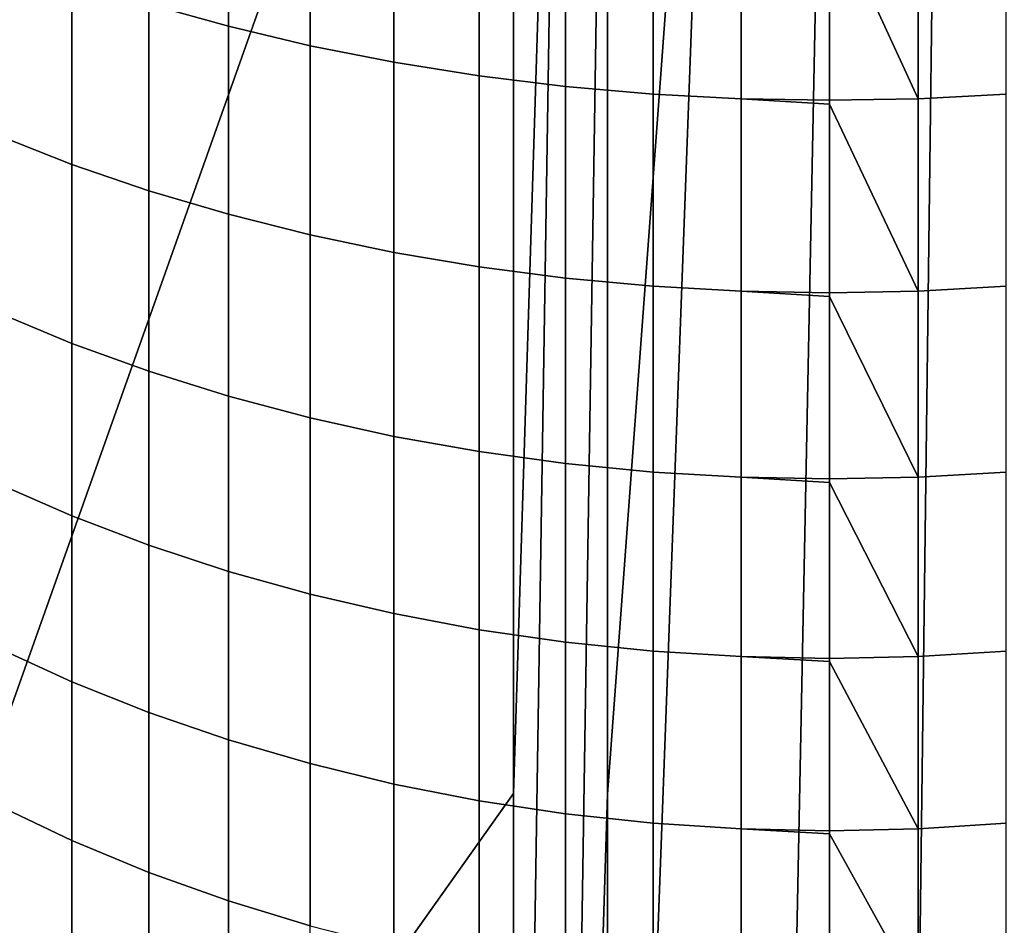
# Model space of a CAD drawing. Header units: metres. Extents: x -109 to 109, y -100 to 58.
# Tile 371 of 642: x -5.67 to 1.22, y -12.49 to -6.15. Entities that reach past the tile are written whole.
import ezdxf

# ---------------------------------------------------------------- set-up
doc = ezdxf.new("R2010")
doc.units = ezdxf.units.M
doc.layers.add('solid_21_062_100_XXX', color=7, linetype='CONTINUOUS')

msp = doc.modelspace()

# ---------------------------------------------------------------- linework, layer by layer
at = {"layer": 'solid_21_062_100_XXX'}
for points in [[(-23.175426, -0.972689, -20.220478), (-2.212826, -1.049087, -20.43038), (-9.679617, -22.091299, -20.355614), (-17.148014, -22.086779, -20.280832)], [(-2.212826, -1.049087, -20.43038), (-2.212831, -11.565833, -20.43038), (-9.679617, -22.091299, -20.355614)], [(-2.212831, -11.565833, -20.43038), (-2.212826, -1.049087, -20.43038), (-1.883878, -1.052047, -20.437969)], [(-1.883878, -1.052047, -20.437969), (-2.212831, -22.082581, -20.43038), (-2.212831, -11.565833, -20.43038)], [(-1.555183, -1.058357, -20.454151), (-1.88385, -22.082581, -20.437971), (-2.212831, -22.082581, -20.43038), (-1.883878, -1.052047, -20.437969)], [(-1.88385, -22.082581, -20.437971), (-1.555183, -1.058357, -20.454151), (-1.555179, -11.570469, -20.454151)], [(-1.555179, -11.570469, -20.454151), (-1.555183, -1.058357, -20.454151), (-0.777887, -1.071072, -20.490463)], [(-1.555179, -22.082581, -20.454151), (-0.777887, -1.071072, -20.490463), (0, -1.075345, -20.502569), (-1.226692, -62.700001, -20.472456)], [(-1.555179, -22.082581, -20.454151), (-1.555179, -11.570469, -20.454151), (-0.777887, -1.071072, -20.490463)], [(0.777885, -1.071072, -20.490463), (0, -62.700001, -20.502569), (-1.226692, -62.700001, -20.472456), (0, -1.075345, -20.502569)], [(1.555183, -1.058357, -20.454151), (1.226692, -62.700001, -20.472456), (0, -62.700001, -20.502569), (0.777885, -1.071072, -20.490463)], [(-4.206731, -4.836269, 208.514801), (-4.763412, -4.690854, 208.286057), (-4.763412, -6.038039, 207.387726), (-4.206731, -6.193303, 207.609894)], [(-3.6347, -4.963387, 208.714752), (-4.206731, -4.836269, 208.514801), (-4.206731, -6.193303, 207.609894), (-3.6347, -6.32903, 207.804108)], [(-3.049406, -5.071743, 208.885208), (-3.6347, -4.963387, 208.714752), (-3.6347, -6.32903, 207.804108), (-3.049406, -6.444725, 207.969666)], [(-2.452986, -5.160942, 209.025513), (-3.049406, -5.071743, 208.885208), (-3.049406, -6.444725, 207.969666), (-2.452986, -6.539966, 208.105942)], [(-1.847614, -5.230659, 209.135178), (-2.452986, -5.160942, 209.025513), (-2.452986, -6.539966, 208.105942), (-1.847614, -6.614404, 208.212463)], [(-1.235501, -5.280639, 209.213791), (-1.847614, -5.230659, 209.135178), (-1.847614, -6.614404, 208.212463), (-1.235501, -6.66777, 208.288834)], [(-0.61888, -5.310701, 209.261093), (-1.235501, -5.280639, 209.213791), (-1.235501, -6.66777, 208.288834), (-0.61888, -6.699867, 208.334763)], [(1.235501, -5.280639, 209.213791), (0.61888, -5.310701, 209.261093), (0.61888, -6.699867, 208.334763), (1.235501, -6.66777, 208.288834)], [(0, -5.35171, 209.257156), (-0.61888, -5.310701, 209.261093), (-0.61888, -6.699867, 208.334763), (0, -6.710579, 208.350082)], [(0.61888, -5.310701, 209.261093), (0, -5.320734, 209.276871), (0, -5.35171, 209.257156), (0.61888, -6.699867, 208.334763)], [(0.61888, -6.699867, 208.334763), (0, -5.35171, 209.257156), (0, -6.710579, 208.350082)], [(-5.302712, -5.863805, 207.138412), (-5.822664, -5.671236, 206.862854), (-5.822664, -6.955345, 205.923065), (-5.302712, -7.159761, 206.189957)], [(-4.763412, -6.038039, 207.387726), (-5.302712, -5.863805, 207.138412), (-5.302712, -7.159761, 206.189957), (-4.763412, -7.344715, 206.431427)], [(-4.206731, -6.193303, 207.609894), (-4.763412, -6.038039, 207.387726), (-4.763412, -7.344715, 206.431427), (-4.206731, -7.509532, 206.646606)], [(-3.6347, -6.32903, 207.804108), (-4.206731, -6.193303, 207.609894), (-4.206731, -7.509532, 206.646606), (-3.6347, -7.653609, 206.834717)], [(-3.049406, -6.444725, 207.969666), (-3.6347, -6.32903, 207.804108), (-3.6347, -7.653609, 206.834717), (-3.049406, -7.776423, 206.995056)], [(-2.452986, -6.539966, 208.105942), (-3.049406, -6.444725, 207.969666), (-3.049406, -7.776423, 206.995056), (-2.452986, -7.877523, 207.127045)], [(-1.847614, -6.614404, 208.212463), (-2.452986, -6.539966, 208.105942), (-2.452986, -7.877523, 207.127045), (-1.847614, -7.956542, 207.230209)], [(-1.235501, -6.66777, 208.288834), (-1.847614, -6.614404, 208.212463), (-1.847614, -7.956542, 207.230209), (-1.235501, -8.01319, 207.304169)], [(-0.61888, -6.699867, 208.334763), (-1.235501, -6.66777, 208.288834), (-1.235501, -8.01319, 207.304169), (-0.61888, -8.047263, 207.348663)], [(1.235501, -6.66777, 208.288834), (0.61888, -6.699867, 208.334763), (0.61888, -8.047263, 207.348663), (1.235501, -8.01319, 207.304169)], [(0, -6.739299, 208.330002), (-0.61888, -6.699867, 208.334763), (-0.61888, -8.047263, 207.348663), (0, -8.058634, 207.36351)], [(0, -6.710579, 208.350082), (-0.61888, -6.699867, 208.334763), (0, -6.739299, 208.330002)], [(0.61888, -6.699867, 208.334763), (0, -6.710579, 208.350082), (0, -6.739299, 208.330002), (0.61888, -8.047263, 207.348663)], [(0.61888, -8.047263, 207.348663), (0, -6.739299, 208.330002), (0, -8.058634, 207.36351)], [(-5.302712, -7.159761, 206.189957), (-5.822664, -6.955345, 205.923065), (-5.822664, -8.197195, 204.928116), (-5.302712, -8.41307, 205.185822)], [(-4.763412, -7.344715, 206.431427), (-5.302712, -7.159761, 206.189957), (-5.302712, -8.41307, 205.185822), (-4.763412, -8.608391, 205.418991)], [(-4.206731, -7.509532, 206.646606), (-4.763412, -7.344715, 206.431427), (-4.763412, -8.608391, 205.418991), (-4.206731, -8.782445, 205.62677)], [(-3.6347, -7.653609, 206.834717), (-4.206731, -7.509532, 206.646606), (-4.206731, -8.782445, 205.62677), (-3.6347, -8.934599, 205.808395)], [(-3.049406, -7.776423, 206.995056), (-3.6347, -7.653609, 206.834717), (-3.6347, -8.934599, 205.808395), (-3.049406, -9.064296, 205.963226)], [(-2.452986, -7.877523, 207.127045), (-3.049406, -7.776423, 206.995056), (-3.049406, -9.064296, 205.963226), (-2.452986, -9.171063, 206.090683)], [(-1.847614, -7.956542, 207.230209), (-2.452986, -7.877523, 207.127045), (-2.452986, -9.171063, 206.090683), (-1.847614, -9.254511, 206.190292)], [(-1.235501, -8.01319, 207.304169), (-1.847614, -7.956542, 207.230209), (-1.847614, -9.254511, 206.190292), (-1.235501, -9.314336, 206.261719)], [(-0.61888, -8.047263, 207.348663), (-1.235501, -8.01319, 207.304169), (-1.235501, -9.314336, 206.261719), (-0.61888, -9.350317, 206.304672)], [(0, -8.085125, 207.343201), (-0.61888, -8.047263, 207.348663), (-0.61888, -9.350317, 206.304672), (0, -9.362326, 206.319)], [(0, -8.058634, 207.36351), (-0.61888, -8.047263, 207.348663), (0, -8.085125, 207.343201)], [(0.61888, -8.047263, 207.348663), (0, -8.058634, 207.36351), (0, -8.085125, 207.343201), (0.61888, -9.350317, 206.304672)], [(1.235501, -8.01319, 207.304169), (0.61888, -8.047263, 207.348663), (0.61888, -9.350317, 206.304672), (1.235501, -9.314336, 206.261719)], [(0.61888, -9.350317, 206.304672), (0, -8.085125, 207.343201), (0, -9.362326, 206.319)], [(-5.302712, -8.41307, 205.185822), (-5.822664, -8.197195, 204.928116), (-5.822664, -9.394419, 203.879883), (-5.302712, -9.621339, 204.127914)], [(-4.763412, -8.608391, 205.418991), (-5.302712, -8.41307, 205.185822), (-5.302712, -9.621339, 204.127914), (-4.763412, -9.826654, 204.352341)], [(-4.206731, -8.782445, 205.62677), (-4.763412, -8.608391, 205.418991), (-4.763412, -9.826654, 204.352341), (-4.206731, -10.009616, 204.552322)], [(-3.6347, -8.934599, 205.808395), (-4.206731, -8.782445, 205.62677), (-4.206731, -10.009616, 204.552322), (-3.6347, -10.169555, 204.727127)], [(-3.049406, -9.064296, 205.963226), (-3.6347, -8.934599, 205.808395), (-3.6347, -10.169555, 204.727127), (-3.049406, -10.305888, 204.876144)], [(-2.452986, -9.171063, 206.090683), (-3.049406, -9.064296, 205.963226), (-3.049406, -10.305888, 204.876144), (-2.452986, -10.418119, 204.998825)], [(-1.847614, -9.254511, 206.190292), (-2.452986, -9.171063, 206.090683), (-2.452986, -10.418119, 204.998825), (-1.847614, -10.505837, 205.094696)], [(-1.235501, -9.314336, 206.261719), (-1.847614, -9.254511, 206.190292), (-1.847614, -10.505837, 205.094696), (-1.235501, -10.568723, 205.163437)], [(-0.61888, -9.350317, 206.304672), (-1.235501, -9.314336, 206.261719), (-1.235501, -10.568723, 205.163437), (-0.61888, -10.606545, 205.204773)], [(0, -9.386626, 206.29863), (-0.61888, -9.350317, 206.304672), (-0.61888, -10.606545, 205.204773), (0, -10.619168, 205.218582)], [(0, -9.362326, 206.319), (-0.61888, -9.350317, 206.304672), (0, -9.386626, 206.29863)], [(0.61888, -9.350317, 206.304672), (0, -9.362326, 206.319), (0, -9.386626, 206.29863), (0.61888, -10.606545, 205.204773)], [(1.235501, -9.314336, 206.261719), (0.61888, -9.350317, 206.304672), (0.61888, -10.606545, 205.204773), (1.235501, -10.568723, 205.163437)], [(-5.302712, -9.621339, 204.127914), (-5.822664, -9.394419, 203.879883), (-5.822664, -10.544731, 202.78038), (-5.302712, -10.782266, 203.018265)], [(0.61888, -10.606545, 205.204773), (0, -9.386626, 206.29863), (0, -10.619168, 205.218582)], [(-4.763412, -9.826654, 204.352341), (-5.302712, -9.621339, 204.127914), (-5.302712, -10.782266, 203.018265), (-4.763412, -10.997184, 203.233505)], [(-4.206731, -10.009616, 204.552322), (-4.763412, -9.826654, 204.352341), (-4.763412, -10.997184, 203.233505), (-4.206731, -11.188703, 203.425308)], [(-3.6347, -10.169555, 204.727127), (-4.206731, -10.009616, 204.552322), (-4.206731, -11.188703, 203.425308), (-3.6347, -11.356122, 203.592972)], [(-3.049406, -10.305888, 204.876144), (-3.6347, -10.169555, 204.727127), (-3.6347, -11.356122, 203.592972), (-3.049406, -11.498832, 203.735901)], [(-2.452986, -10.418119, 204.998825), (-3.049406, -10.305888, 204.876144), (-3.049406, -11.498832, 203.735901), (-2.452986, -11.616312, 203.853561)], [(-1.847614, -10.505837, 205.094696), (-2.452986, -10.418119, 204.998825), (-2.452986, -11.616312, 203.853561), (-1.847614, -11.708133, 203.945511)], [(-1.235501, -10.568723, 205.163437), (-1.847614, -10.505837, 205.094696), (-1.847614, -11.708133, 203.945511), (-1.235501, -11.773959, 204.011429)], [(-5.302712, -10.782266, 203.018265), (-5.822664, -10.544731, 202.78038), (-5.822664, -11.64594, 201.631699), (-5.302712, -11.893634, 201.858994)], [(-0.61888, -10.606545, 205.204773), (-1.235501, -10.568723, 205.163437), (-1.235501, -11.773959, 204.011429), (-0.61888, -11.813551, 204.051086)], [(0, -10.641325, 205.198288), (-0.61888, -10.606545, 205.204773), (-0.61888, -11.813551, 204.051086), (0, -11.826764, 204.064316)], [(0, -10.619168, 205.218582), (-0.61888, -10.606545, 205.204773), (0, -10.641325, 205.198288)], [(0.61888, -10.606545, 205.204773), (0, -10.619168, 205.218582), (0, -10.641325, 205.198288), (0.61888, -11.813551, 204.051086)], [(1.235501, -10.568723, 205.163437), (0.61888, -10.606545, 205.204773), (0.61888, -11.813551, 204.051086), (1.235501, -11.773959, 204.011429)], [(0.61888, -11.813551, 204.051086), (0, -10.641325, 205.198288), (0, -11.826764, 204.064316)], [(-4.763412, -10.997184, 203.233505), (-5.302712, -10.782266, 203.018265), (-5.302712, -11.893634, 201.858994), (-4.763412, -12.117745, 202.064636)], [(-4.206731, -11.188703, 203.425308), (-4.763412, -10.997184, 203.233505), (-4.763412, -12.117745, 202.064636), (-4.206731, -12.317455, 202.247894)], [(-3.6347, -11.356122, 203.592972), (-4.206731, -11.188703, 203.425308), (-4.206731, -12.317455, 202.247894), (-3.6347, -12.492037, 202.408096)], [(-3.049406, -11.498832, 203.735901), (-3.6347, -11.356122, 203.592972), (-3.6347, -12.492037, 202.408096), (-3.049406, -12.640851, 202.544647)], [(-2.452986, -11.616312, 203.853561), (-3.049406, -11.498832, 203.735901), (-3.049406, -12.640851, 202.544647), (-2.452986, -12.763356, 202.657059)], [(-2.212831, -11.565833, -20.43038), (-2.212831, -22.082581, -20.43038), (-9.679617, -22.091299, -20.355614)], [(-1.88385, -22.082581, -20.437971), (-1.555179, -11.570469, -20.454151), (-1.555179, -22.082581, -20.454151)], [(-1.847614, -11.708133, 203.945511), (-2.452986, -11.616312, 203.853561), (-2.452986, -12.763356, 202.657059), (-1.847614, -12.859104, 202.744919)], [(-5.302712, -11.893634, 201.858994), (-5.822664, -11.64594, 201.631699), (-5.822664, -12.695943, 200.436035), (-5.302712, -12.953325, 200.652298)], [(-1.235501, -11.773959, 204.011429), (-1.847614, -11.708133, 203.945511), (-1.847614, -12.859104, 202.744919), (-1.235501, -12.927746, 202.807907)], [(-0.61888, -11.813551, 204.051086), (-1.235501, -11.773959, 204.011429), (-1.235501, -12.927746, 202.807907), (-0.61888, -12.969032, 202.845795)], [(1.235501, -11.773959, 204.011429), (0.61888, -11.813551, 204.051086), (0.61888, -12.969032, 202.845795), (1.235501, -12.927746, 202.807907)], [(0, -11.846834, 204.044266), (-0.61888, -11.813551, 204.051086), (-0.61888, -12.969032, 202.845795), (0, -12.982811, 202.858444)], [(0, -11.826764, 204.064316), (-0.61888, -11.813551, 204.051086), (0, -11.846834, 204.044266)], [(0.61888, -11.813551, 204.051086), (0, -11.826764, 204.064316), (0, -11.846834, 204.044266), (0.61888, -12.969032, 202.845795)], [(0.61888, -12.969032, 202.845795), (0, -11.846834, 204.044266), (0, -12.982811, 202.858444)], [(-4.763412, -12.117745, 202.064636), (-5.302712, -11.893634, 201.858994), (-5.302712, -12.953325, 200.652298), (-4.763412, -13.186202, 200.847961)], [(-4.206731, -12.317455, 202.247894), (-4.763412, -12.117745, 202.064636), (-4.763412, -13.186202, 200.847961), (-4.206731, -13.393723, 201.022324)], [(-3.6347, -12.492037, 202.408096), (-4.206731, -12.317455, 202.247894), (-4.206731, -13.393723, 201.022324), (-3.6347, -13.575132, 201.174744)]]:
    msp.add_3dface(points, dxfattribs=at)

doc.saveas('drawing.dxf')
